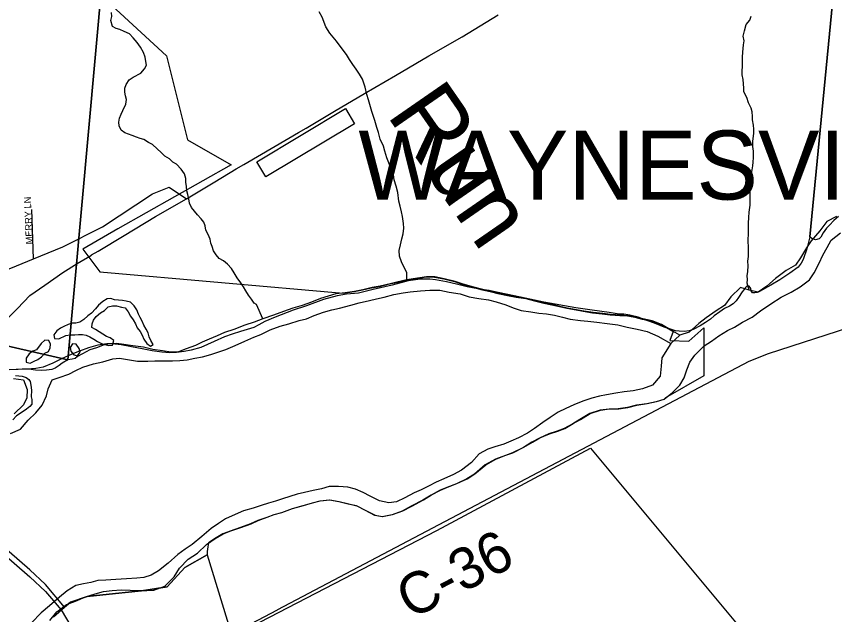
# Model space of a CAD drawing. Extents: x 0 to 1064, y 0 to 440.
# Drawn here: x 352.65 to 370.63, y 338.89 to 352.03 of the extents above; entities that cross this region are included whole.
import ezdxf

# ---------------------------------------------------------------- set-up
doc = ezdxf.new("R2010")
doc.units = 0
for name, color, linetype in [('GM_X_City_Street', 7, 'Continuous'), ('GM_X_City_Street_Text', 7, 'Continuous'), ('GM_X_Corporation', 7, 'Continuous'), ('GM_X_Corporation_Text', 7, 'Continuous'), ('GM_X_County_Road', 7, 'Continuous'), ('GM_X_County_Road_Text', 7, 'Continuous'), ('GM_X_Major_River', 7, 'Continuous'), ('GM_X_Minor_Lake', 7, 'Continuous'), ('GM_X_Minor_River', 7, 'Continuous'), ('GM_X_Minor_River_Text', 7, 'Continuous'), ('GM_X_Section', 7, 'Continuous'), ('GM_X_Township_Road', 7, 'Continuous'), ('GM_X_US_Route', 7, 'Continuous')]:
    doc.layers.add(name, color=color, linetype=linetype)

msp = doc.modelspace()

# ---------------------------------------------------------------- linework, layer by layer
at = {"layer": 'GM_X_City_Street'}
for points in [[(353.024, 346.708), (353.669, 346.973), (354.542, 347.408), (355.64, 348.137), (356.008, 348.277), (356.387, 348.026)], [(353.024, 346.708), (352.986, 347.79)], [(350.547, 345.602), (350.552, 345.607), (350.599, 345.651), (351.2, 345.96), (353.024, 346.708), (353.024, 346.708)], [(353.632, 338.995), (354.718, 337.169), (354.945, 336.909), (354.998, 336.848), (355.007, 336.838)], [(354.718, 337.169), (355.55, 337.738), (355.71, 337.85), (355.99, 337.851), (356.252, 337.877), (356.949, 338.244), (358.386, 339.002)]]:
    msp.add_lwpolyline(points, dxfattribs=at)
at = {"layer": 'GM_X_Corporation'}
for points in [[(354.649, 352.355), (355.949, 351.166), (356.411, 349.321), (357.37, 348.77), (354.874, 347.368), (354.105, 346.92), (354.483, 346.419), (359.827, 345.952), (360.069, 345.99), (360.252, 346.023), (360.453, 346.073), (360.63, 346.1), (360.849, 346.156), (361.002, 346.189), (361.222, 346.24), (361.453, 346.277), (361.648, 346.31), (361.836, 346.306), (362.042, 346.265), (362.277, 346.206), (362.434, 346.154), (362.657, 346.089), (362.857, 346.036), (363.056, 345.989), (363.225, 345.949), (363.437, 345.902), (363.63, 345.862), (363.842, 345.833), (364.03, 345.787), (364.241, 345.734), (364.416, 345.7), (364.579, 345.66), (364.743, 345.62), (364.948, 345.586), (365.106, 345.558), (365.311, 345.523), (365.523, 345.501), (365.693, 345.479), (365.911, 345.462), (366.075, 345.453), (366.238, 345.425), (366.401, 345.385), (366.613, 345.345), (366.812, 345.262), (367.016, 345.148), (367.078, 345.112), (367.01, 344.915), (367.425, 344.901), (367.756, 345.189), (367.756, 344.137), (366.914, 343.651), (366.875, 343.62), (366.704, 343.568), (366.502, 343.524), (366.271, 343.492), (366.076, 343.442), (365.874, 343.409), (365.674, 343.407), (365.473, 343.381), (365.247, 343.307), (365.032, 343.178), (364.872, 343.084), (364.687, 342.978), (364.534, 342.921), (364.351, 342.864), (364.143, 342.771), (363.977, 342.677), (363.792, 342.565), (363.547, 342.443), (363.394, 342.391), (363.174, 342.305), (362.952, 342.181), (362.711, 341.98), (362.545, 341.874), (362.318, 341.769), (362.11, 341.688), (361.957, 341.625), (361.761, 341.519), (361.582, 341.408), (361.324, 341.273), (361.128, 341.168), (360.902, 341.088), (360.682, 341.043), (360.525, 341.071), (360.321, 341.179), (360.122, 341.28), (359.941, 341.32), (359.73, 341.373), (359.53, 341.407), (359.317, 341.388), (359.146, 341.342), (358.944, 341.286), (358.706, 341.218), (358.474, 341.132), (358.303, 341.086), (358.15, 341.029), (357.954, 340.96), (357.794, 340.884), (357.574, 340.804), (357.348, 340.729), (357.183, 340.666), (357.004, 340.56), (356.872, 340.47), (356.853, 340.385), (356.842, 340.281), (356.837, 340.205), (356.35, 339.929), (355.962, 339.506), (355.4, 339.415), (354.827, 339.36), (354.205, 339.288), (353.837, 339.169), (353.707, 339.057), (353.286, 339.554), (352.945, 339.876), (350.664, 341.856)], [(353.464, 338.848), (353.707, 339.057), (353.837, 339.169), (354.205, 339.288), (354.827, 339.36), (355.4, 339.415), (355.962, 339.506), (356.35, 339.929), (356.837, 340.205), (357.392, 338.412), (361.889, 340.742), (365.265, 342.551), (371.197, 335.436)]]:
    msp.add_lwpolyline(points, dxfattribs=at)
msp.add_lwpolyline([(360.076, 349.675), (358.128, 348.504), (357.934, 348.84), (359.882, 350.011)], close=True, dxfattribs=at)
at = {"layer": 'GM_X_County_Road'}
msp.add_lwpolyline([(358.386, 339.002), (358.389, 339.003), (368.748, 344.463), (369.177, 344.626), (373.747, 346.106)], dxfattribs=at)
at = {"layer": 'GM_X_Major_River'}
msp.add_line((367.229, 345.032), (367.027, 344.851), dxfattribs=at)
for points in [[(370.666, 347.634), (370.457, 347.523), (370.301, 347.32), (370.114, 347.105), (370.014, 346.949), (369.875, 346.727), (369.769, 346.571), (369.566, 346.454), (369.332, 346.276), (369.14, 346.104), (368.949, 345.974), (368.75, 346.021), (368.562, 346.074), (368.346, 345.871), (368.208, 345.68), (368.023, 345.562), (367.808, 345.409), (367.647, 345.284), (367.431, 345.094), (367.229, 345.032)], [(353.381, 338.761), (353.537, 338.952), (353.747, 339.118), (353.943, 339.187), (354.163, 339.286), (354.377, 339.348), (354.561, 339.399), (354.749, 339.426), (354.95, 339.44), (355.15, 339.429), (355.302, 339.42), (355.514, 339.422), (355.666, 339.431), (355.911, 339.517), (356.116, 339.725), (356.229, 339.911), (356.421, 340.114), (356.63, 340.243), (356.823, 340.434), (357.014, 340.564), (357.192, 340.669), (357.357, 340.733), (357.583, 340.807), (357.804, 340.888), (357.963, 340.963), (358.159, 341.032), (358.312, 341.09), (358.483, 341.135), (358.715, 341.221), (358.954, 341.289), (359.155, 341.346), (359.326, 341.391), (359.539, 341.411), (359.739, 341.376), (359.95, 341.323), (360.131, 341.283), (360.33, 341.182), (360.534, 341.074), (360.691, 341.047), (360.911, 341.091), (361.137, 341.171), (361.334, 341.277), (361.591, 341.411), (361.77, 341.523), (361.966, 341.628), (362.12, 341.692), (362.328, 341.773), (362.555, 341.877), (362.721, 341.983), (362.962, 342.185), (363.183, 342.308), (363.403, 342.395), (363.556, 342.446), (363.802, 342.569), (363.986, 342.68), (364.152, 342.774), (364.36, 342.867), (364.544, 342.924), (364.697, 342.982), (364.881, 343.087), (365.041, 343.181), (365.256, 343.31), (365.482, 343.385), (365.683, 343.411), (365.884, 343.413), (366.085, 343.445), (366.28, 343.496), (366.512, 343.527), (366.713, 343.572), (366.884, 343.623), (367.069, 343.771), (367.224, 343.932), (367.319, 344.094), (367.377, 344.269), (367.447, 344.438), (367.56, 344.593), (367.765, 344.796), (367.925, 344.902), (368.085, 345.014), (368.276, 345.132), (368.429, 345.207), (368.607, 345.319), (368.816, 345.424), (369.001, 345.566), (369.223, 345.72), (369.457, 345.867), (369.672, 345.978), (369.874, 346.089), (370.078, 346.243), (370.178, 346.399), (370.286, 346.609), (370.368, 346.784), (370.463, 346.952), (370.551, 347.114), (370.761, 347.28)], [(367.027, 344.851), (366.83, 344.536), (366.82, 344.353), (366.791, 344.129), (366.629, 343.932), (366.403, 343.852), (366.202, 343.807), (366.001, 343.787), (365.824, 343.754), (365.617, 343.722), (365.464, 343.689), (365.293, 343.644), (365.092, 343.581), (364.896, 343.5), (364.718, 343.419), (364.552, 343.343), (364.374, 343.225), (364.214, 343.113), (364.035, 342.983), (363.881, 342.877), (363.678, 342.778), (363.513, 342.702), (363.36, 342.638), (363.164, 342.576), (363.011, 342.53), (362.815, 342.425), (362.647, 342.234), (362.431, 342.062), (362.253, 341.969), (362.038, 341.876), (361.873, 341.8), (361.701, 341.713), (361.542, 341.637), (361.388, 341.567), (361.18, 341.456), (361.002, 341.369), (360.831, 341.348), (360.626, 341.395), (360.421, 341.496), (360.265, 341.578), (360.097, 341.649), (359.928, 341.695), (359.727, 341.705), (359.521, 341.709), (359.35, 341.658), (359.167, 341.619), (358.978, 341.574), (358.819, 341.535), (358.66, 341.49), (358.495, 341.438), (358.342, 341.387), (358.19, 341.341), (358.025, 341.29), (357.847, 341.233), (357.64, 341.171), (357.456, 341.089), (357.241, 340.996), (357.087, 340.896), (356.927, 340.784), (356.723, 340.612), (356.507, 340.434), (356.353, 340.334), (356.193, 340.216), (355.982, 340.026), (355.772, 339.854), (355.612, 339.76), (355.447, 339.709), (355.295, 339.694), (355.07, 339.68), (354.833, 339.661), (354.614, 339.653), (354.438, 339.639), (354.285, 339.599), (354.121, 339.572), (353.956, 339.533), (353.765, 339.415), (353.593, 339.279), (353.376, 339.083), (353.191, 338.929), (352.98, 338.715)]]:
    msp.add_lwpolyline(points, dxfattribs=at)
at = {"layer": 'GM_X_Minor_Lake'}
for points in [[(355.652, 344.826), (355.603, 344.911), (355.566, 344.996), (355.542, 345.081), (355.499, 345.16), (355.451, 345.252), (355.414, 345.337), (355.366, 345.416), (355.329, 345.495), (355.293, 345.586), (355.232, 345.671), (355.153, 345.756), (355.061, 345.78), (354.982, 345.792), (354.891, 345.798), (354.8, 345.81), (354.721, 345.835), (354.642, 345.829), (354.55, 345.768), (354.453, 345.689), (354.386, 345.61), (354.295, 345.513), (354.216, 345.452), (354.131, 345.373), (354.039, 345.318), (353.954, 345.294), (353.875, 345.294), (353.784, 345.264), (353.692, 345.221), (353.613, 345.185), (353.534, 345.124), (353.473, 345.039), (353.486, 344.96), (353.577, 344.948), (353.735, 345.021), (353.832, 345.039), (353.93, 345.039), (354.015, 345.045)], [(355.652, 344.826), (355.603, 344.911), (355.566, 344.996), (355.542, 345.081), (355.499, 345.16), (355.451, 345.252), (355.414, 345.337), (355.366, 345.416), (355.329, 345.495), (355.293, 345.586), (355.232, 345.671), (355.153, 345.756), (355.061, 345.78), (354.982, 345.792), (354.891, 345.798), (354.8, 345.81), (354.721, 345.835), (354.642, 345.829), (354.55, 345.768), (354.453, 345.689), (354.386, 345.61), (354.295, 345.513), (354.216, 345.452), (354.131, 345.373), (354.039, 345.318), (353.954, 345.294), (353.875, 345.294), (353.784, 345.264), (353.692, 345.221), (353.613, 345.185), (353.534, 345.124), (353.473, 345.039), (353.486, 344.96), (353.577, 344.948), (353.735, 345.021), (353.832, 345.039), (353.93, 345.039), (354.015, 345.045), (354.1, 345.045), (354.179, 345.033), (354.258, 344.996), (354.35, 344.942), (354.429, 344.893), (354.514, 344.844), (354.593, 344.826), (354.678, 344.802), (354.763, 344.814), (354.788, 344.911), (354.709, 344.972), (354.629, 345.002), (354.544, 345.051), (354.465, 345.106), (354.386, 345.154), (354.307, 345.197), (354.313, 345.282), (354.343, 345.361), (354.398, 345.44), (354.496, 345.519), (354.581, 345.573), (354.666, 345.652), (354.763, 345.677), (354.848, 345.671), (354.958, 345.646), (355.037, 345.634), (355.104, 345.543), (355.153, 345.446), (355.214, 345.367), (355.262, 345.276), (355.299, 345.191), (355.366, 345.112), (355.414, 345.033), (355.451, 344.942), (355.512, 344.851), (355.591, 344.79), (355.652, 344.826)], [(354.015, 345.045), (354.1, 345.045), (354.179, 345.033), (354.258, 344.996), (354.35, 344.942), (354.429, 344.893), (354.514, 344.844), (354.593, 344.826), (354.678, 344.802), (354.763, 344.814), (354.788, 344.911), (354.709, 344.972), (354.629, 345.002), (354.544, 345.051), (354.465, 345.106), (354.386, 345.154), (354.307, 345.197), (354.313, 345.282), (354.343, 345.361), (354.398, 345.44), (354.496, 345.519), (354.581, 345.573), (354.666, 345.652), (354.763, 345.677), (354.848, 345.671), (354.958, 345.646), (355.037, 345.634), (355.104, 345.543), (355.153, 345.446), (355.214, 345.367), (355.262, 345.276), (355.299, 345.191), (355.366, 345.112), (355.414, 345.033), (355.451, 344.942), (355.512, 344.851), (355.591, 344.79), (355.652, 344.826)], [(353.194, 344.85), (353.09, 344.711), (353.005, 344.68), (352.926, 344.619), (352.865, 344.522), (352.865, 344.437), (352.95, 344.419), (353.035, 344.461), (353.115, 344.498), (353.2, 344.553), (353.273, 344.632), (353.352, 344.674), (353.388, 344.753), (353.4, 344.832), (353.358, 344.911), (353.273, 344.917), (353.194, 344.85)], [(353.115, 344.498), (353.2, 344.553), (353.273, 344.632), (353.352, 344.674), (353.388, 344.753), (353.4, 344.832), (353.358, 344.911), (353.273, 344.917), (353.194, 344.85)], [(353.194, 344.85), (353.09, 344.711), (353.005, 344.68), (352.926, 344.619), (352.865, 344.522), (352.865, 344.437), (352.95, 344.419), (353.035, 344.461), (353.115, 344.498)], [(353.96, 344.832), (353.881, 344.838), (353.832, 344.759), (353.845, 344.68), (353.911, 344.595)], [(353.96, 344.832), (353.881, 344.838), (353.832, 344.759), (353.845, 344.68), (353.911, 344.595), (353.991, 344.577), (354.051, 344.656), (354.027, 344.735), (353.96, 344.832)], [(353.911, 344.595), (353.991, 344.577), (354.051, 344.656), (354.027, 344.735), (353.96, 344.832)]]:
    msp.add_lwpolyline(points, dxfattribs=at)
at = {"layer": 'GM_X_Minor_River'}
msp.add_line((367.027, 344.851), (367.229, 345.032), dxfattribs=at)
for points in [[(358.062, 345.391), (357.924, 345.701), (357.869, 345.735), (357.815, 345.82), (357.748, 345.911), (357.687, 346.002), (357.638, 346.093), (357.578, 346.178), (357.499, 346.287), (357.432, 346.397), (357.371, 346.494), (357.286, 346.591), (357.201, 346.664), (357.103, 346.713), (357.037, 346.792), (356.976, 346.883), (356.951, 346.974), (356.921, 347.053), (356.909, 347.138), (356.86, 347.241), (356.812, 347.338), (356.793, 347.43), (356.763, 347.509), (356.708, 347.587), (356.629, 347.673), (356.562, 347.751), (356.496, 347.837), (356.453, 347.928), (356.435, 348.025), (356.417, 348.116), (356.392, 348.201), (356.386, 348.298), (356.374, 348.389), (356.374, 348.468), (356.344, 348.572), (356.265, 348.675), (356.167, 348.784), (356.088, 348.833), (356.009, 348.9), (355.912, 348.96), (355.827, 349.045), (355.742, 349.124), (355.638, 349.216), (355.553, 349.264), (355.45, 349.331), (355.371, 349.349), (355.286, 349.38), (355.189, 349.416), (355.031, 349.477), (354.952, 349.531), (354.903, 349.629), (354.897, 349.708), (354.915, 349.793), (354.952, 349.884), (354.988, 349.963), (355.049, 350.103), (355.067, 350.206), (355.043, 350.285), (355.031, 350.37), (355.031, 350.455), (355.061, 350.534), (355.122, 350.637), (355.213, 350.698), (355.383, 350.783), (355.462, 350.88), (355.505, 350.959), (355.493, 351.038), (355.48, 351.135), (355.444, 351.239), (355.377, 351.354), (355.298, 351.457), (355.213, 351.561), (355.134, 351.646), (355.018, 351.7), (354.921, 351.743), (354.842, 351.767), (354.763, 351.81), (354.721, 351.943), (354.745, 352.028), (354.739, 352.114)], [(361.231, 346.243), (361.225, 346.404), (361.172, 346.515), (361.107, 346.643), (361.066, 346.766), (361.062, 346.893), (361.088, 347.015), (361.12, 347.148), (361.146, 347.257), (361.161, 347.378), (361.156, 347.482), (361.134, 347.634), (361.111, 347.738), (361.083, 347.866), (361.054, 347.97), (361.027, 348.165), (360.992, 348.305), (360.952, 348.445), (360.935, 348.555), (360.882, 348.684), (360.83, 348.812), (360.789, 348.922), (360.742, 349.069), (360.714, 349.179), (360.643, 349.338), (360.602, 349.478), (360.568, 349.588), (360.521, 349.747), (360.457, 349.943), (360.382, 350.199), (360.348, 350.315), (360.313, 350.474), (360.255, 350.651), (360.184, 350.762), (360.113, 350.872), (360.041, 350.977), (359.97, 351.081), (359.898, 351.192), (359.803, 351.315), (359.684, 351.487), (359.534, 351.659), (359.451, 351.8), (359.369, 352.015), (359.298, 352.131)], [(368.75, 346.021), (368.708, 346.173), (368.714, 346.252), (368.708, 346.331), (368.721, 346.428), (368.727, 346.55), (368.721, 346.653), (368.733, 346.756), (368.739, 346.841), (368.733, 346.963), (368.727, 347.096), (368.733, 347.285), (368.739, 347.388), (368.739, 347.491), (368.745, 347.613), (368.751, 347.728), (368.769, 347.886), (368.775, 348.02), (368.769, 348.129), (368.775, 348.214), (368.8, 348.366), (368.806, 348.469), (368.812, 348.621), (368.83, 348.749), (368.836, 348.828), (368.848, 348.931), (368.842, 349.071), (368.83, 349.174), (368.83, 349.29), (368.854, 349.46), (368.854, 349.551), (368.848, 349.642), (368.824, 349.757), (368.824, 349.836), (368.818, 349.934), (368.794, 350.019), (368.733, 350.134), (368.696, 350.249), (368.636, 350.371), (368.636, 350.456), (368.629, 350.547), (368.617, 350.644), (368.599, 350.748), (368.593, 350.833), (368.605, 350.93), (368.605, 351.137), (368.611, 351.246), (368.623, 351.404), (368.642, 351.495), (368.617, 351.598), (368.648, 351.714), (368.684, 351.853), (368.763, 351.951), (368.794, 352.036)], [(367.229, 345.032), (367.025, 345.151), (366.821, 345.265), (366.622, 345.348), (366.411, 345.389), (366.248, 345.429), (366.084, 345.456), (365.92, 345.466), (365.702, 345.482), (365.533, 345.504), (365.321, 345.527), (365.115, 345.561), (364.958, 345.589), (364.752, 345.624), (364.589, 345.663), (364.426, 345.703), (364.25, 345.737), (364.039, 345.79), (363.852, 345.837), (363.64, 345.865), (363.446, 345.906), (363.235, 345.953), (363.065, 345.993), (362.866, 346.039), (362.667, 346.092), (362.443, 346.157), (362.287, 346.209), (362.051, 346.269), (361.845, 346.309), (361.657, 346.313), (361.462, 346.281), (361.231, 346.243), (361.011, 346.193), (360.859, 346.16), (360.639, 346.103), (360.462, 346.077), (360.261, 346.026), (360.078, 345.993), (359.871, 345.961), (359.67, 345.935), (359.499, 345.89), (359.328, 345.833), (359.132, 345.752), (358.924, 345.683), (358.722, 345.62), (358.514, 345.552), (358.3, 345.471), (358.062, 345.391), (357.872, 345.316), (357.664, 345.253), (357.425, 345.155), (357.223, 345.086), (357.058, 345.017), (356.886, 344.941), (356.733, 344.877), (356.58, 344.802), (356.378, 344.727), (356.207, 344.663), (356.042, 344.655), (355.855, 344.683), (355.643, 344.718), (355.444, 344.764), (355.208, 344.799), (355.008, 344.828), (354.85, 344.849), (354.638, 344.842), (354.437, 344.809), (354.235, 344.753), (354.033, 344.678), (353.868, 344.614), (353.641, 344.51), (353.451, 344.416), (353.236, 344.324), (353.072, 344.297), (352.877, 344.282), (352.689, 344.28), (352.488, 344.266)], [(352.52, 342.874), (352.734, 342.967), (352.909, 343.164), (353.076, 343.324), (353.213, 343.492), (353.308, 343.696), (353.342, 343.854), (353.431, 344.052), (353.59, 344.104), (353.798, 344.172), (353.957, 344.254), (354.111, 344.324), (354.343, 344.398), (354.55, 344.448), (354.764, 344.511), (354.916, 344.526), (355.086, 344.498), (355.31, 344.463), (355.534, 344.459), (355.692, 344.467), (355.844, 344.464), (356.081, 344.466), (356.239, 344.474), (356.403, 344.489), (356.568, 344.522), (356.739, 344.555), (356.922, 344.606), (357.093, 344.663), (357.252, 344.715), (357.454, 344.802), (357.669, 344.895), (357.865, 344.988), (358.018, 345.045), (358.226, 345.144), (358.447, 345.225), (358.636, 345.282), (358.862, 345.35), (359.021, 345.389), (359.192, 345.459), (359.394, 345.533), (359.578, 345.59), (359.748, 345.623), (359.999, 345.691), (360.182, 345.742), (360.408, 345.792), (360.56, 345.825), (360.731, 345.864), (360.939, 345.921), (361.146, 345.959), (361.304, 345.98), (361.529, 346.006), (361.736, 346.02), (361.949, 346.016), (362.16, 345.975), (362.396, 345.939), (362.595, 345.869), (362.807, 345.834), (363.025, 345.805), (363.194, 345.765), (363.405, 345.694), (363.562, 345.63), (363.743, 345.571), (363.955, 345.543), (364.13, 345.515), (364.294, 345.499)], [(364.294, 345.499), (364.475, 345.471), (364.651, 345.425), (364.814, 345.385), (365.044, 345.356), (365.207, 345.341), (365.401, 345.318), (365.631, 345.283), (365.867, 345.254), (366.067, 345.208), (366.291, 345.16), (366.508, 345.113), (366.743, 345.011), (367.027, 344.851)], [(352.582, 344.082), (352.8, 344.053), (352.886, 343.839), (352.876, 343.657), (352.8, 343.5), (352.596, 343.304)]]:
    msp.add_lwpolyline(points, dxfattribs=at)
at = {"layer": 'GM_X_Section'}
msp.add_lwpolyline([(338.861, 364.447), (355.141, 359.542), (353.778, 344.491), (337.447, 348.227)], close=True, dxfattribs=at)
for points in [[(371.121, 357.932), (370.086, 347.189), (370.021, 346.924), (369.938, 346.695), (369.895, 346.611), (369.826, 346.527), (369.642, 346.391), (369.422, 346.249), (369.226, 346.132), (369.042, 346.026), (368.981, 345.99), (368.926, 345.967), (368.878, 345.962), (368.823, 345.963), (368.793, 346.006), (368.788, 346.054), (368.747, 346.104), (368.698, 346.104), (368.667, 346.075), (368.63, 346.027), (368.593, 345.985), (368.518, 345.859), (368.462, 345.781), (368.401, 345.722), (368.315, 345.669), (368.211, 345.616), (368.107, 345.545), (367.984, 345.456), (367.898, 345.385), (367.794, 345.308), (367.677, 345.237), (367.518, 345.155), (367.433, 345.127), (367.324, 345.11), (367.215, 345.118), (367.13, 345.126), (367.04, 345.152), (366.883, 345.209), (366.673, 345.291), (366.504, 345.355), (366.311, 345.425), (366.13, 345.47), (365.997, 345.491), (365.895, 345.493), (365.671, 345.527), (365.302, 345.582), (364.94, 345.63), (364.239, 345.757), (363.829, 345.843), (363.448, 345.923), (363.201, 345.975), (363.038, 346.009), (362.868, 346.03), (362.669, 346.069), (362.554, 346.09), (362.319, 346.154), (362.096, 346.201), (361.854, 346.247), (361.733, 346.261), (361.521, 346.259), (361.369, 346.237), (361.254, 346.221), (360.907, 346.13), (360.487, 346.035), (360.165, 345.955), (359.898, 345.93), (359.697, 345.891), (359.393, 345.811), (359.021, 345.678), (358.728, 345.58), (358.332, 345.424), (358.106, 345.331), (357.972, 345.26), (357.862, 345.201), (357.569, 345.11), (357.392, 345.052), (357.222, 344.994), (356.99, 344.889), (356.697, 344.761), (356.49, 344.698), (356.332, 344.671), (356.168, 344.649), (356.016, 344.646), (355.841, 344.655), (355.629, 344.683), (355.412, 344.729), (355.176, 344.775), (354.947, 344.816), (354.808, 344.83), (354.693, 344.838), (354.577, 344.816), (354.406, 344.752), (354.26, 344.706), (354.101, 344.624), (353.991, 344.56), (353.936, 344.518), (353.875, 344.501), (353.778, 344.491), (355.141, 359.542)], [(370.712, 347.639), (370.614, 347.55), (370.515, 347.448), (370.453, 347.383), (370.379, 347.281), (370.323, 347.185), (370.286, 347.149), (370.206, 347.126), (370.134, 347.146), (370.086, 347.189), (371.121, 357.932)], [(337.447, 348.227), (353.778, 344.491), (353.655, 344.414), (353.588, 344.361), (353.502, 344.308), (353.423, 344.279), (353.307, 344.262), (353.198, 344.252), (353.065, 344.261), (352.92, 344.281), (352.774, 344.284), (352.641, 344.28)], [(352.626, 344.141), (352.772, 344.132), (352.862, 344.101), (352.922, 344.057), (352.951, 344.014), (352.968, 343.929), (352.979, 343.826), (352.97, 343.675), (352.987, 343.614), (352.986, 343.565), (352.985, 343.517), (352.942, 343.463), (352.868, 343.404), (352.776, 343.339), (352.648, 343.262), (352.567, 343.173)]]:
    msp.add_lwpolyline(points, dxfattribs=at)
at = {"layer": 'GM_X_Township_Road'}
msp.add_lwpolyline([(350.591, 341.768), (352.945, 339.725), (353.286, 339.402), (353.632, 338.995)], dxfattribs=at)
at = {"layer": 'GM_X_US_Route'}
for points in [[(358.85, 349.48), (359.013, 349.574), (359.637, 349.946), (360.297, 350.334), (360.977, 350.734), (361.712, 351.163), (362.441, 351.58), (363.238, 352.068)], [(357.477, 348.681), (357.642, 348.78), (358.333, 349.18), (358.85, 349.48)], [(354.301, 346.791), (354.447, 346.877), (355.016, 347.22), (355.702, 347.638), (356.387, 348.026), (357.005, 348.397), (357.477, 348.681)], [(352.386, 345.327), (352.431, 345.373), (352.674, 345.615), (352.944, 345.905), (353.272, 346.127), (353.669, 346.407), (353.984, 346.605), (354.297, 346.789), (354.301, 346.791)]]:
    msp.add_lwpolyline(points, dxfattribs=at)

# ---------------------------------------------------------------- texts
at = {"layer": 'GM_X_City_Street_Text'}
msp.add_text('MERRY LN', height=0.1515, rotation=92.418, dxfattribs=at).set_placement((353.008, 347.028))
at = {"layer": 'GM_X_Corporation_Text'}
msp.add_text('WAYNESVILLE', height=1.51515, rotation=0, dxfattribs=at).set_placement((360.163, 348.009))
at = {"layer": 'GM_X_County_Road_Text'}
msp.add_text('C-36', height=0.9091, rotation=27.4867, dxfattribs=at).set_placement((361.312, 338.775))
at = {"layer": 'GM_X_Minor_River_Text'}
msp.add_text('Run', height=1.5151, rotation=304.6846, dxfattribs=at).set_placement((360.765, 349.878))

doc.saveas('drawing.dxf')
